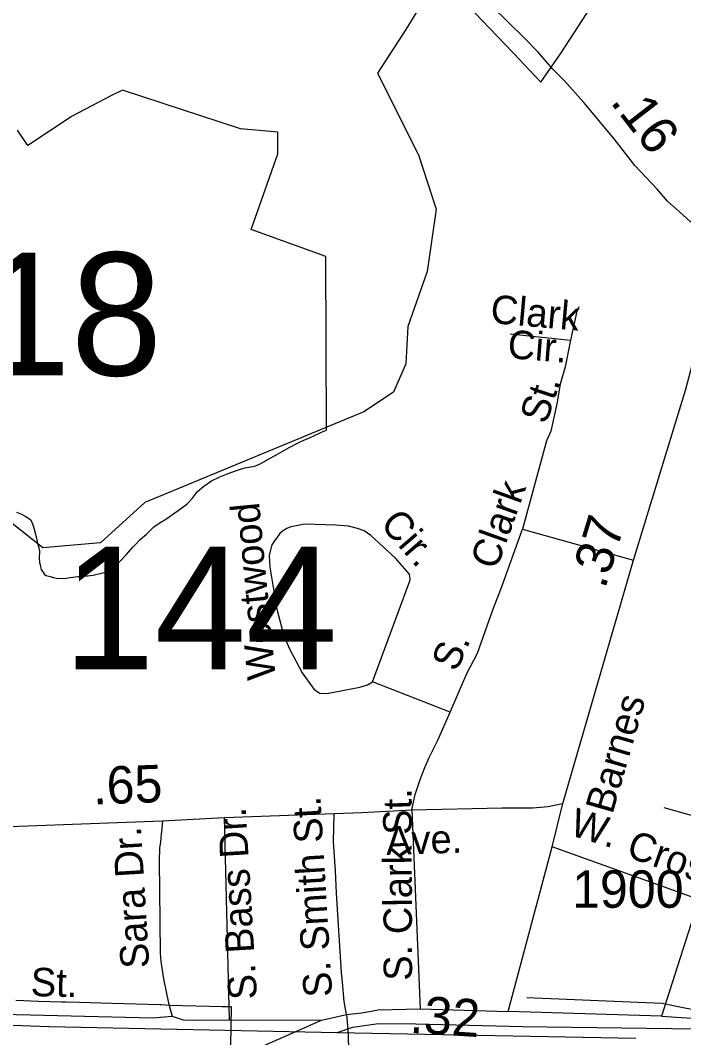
# Model space of a CAD drawing. Extents: x 2220236 to 2384410, y 720751 to 894131.
# Drawn here: x 2302594 to 2304806, y 808954 to 812348 of the extents above; entities that cross this region are included whole.
import ezdxf

# ---------------------------------------------------------------- set-up
doc = ezdxf.new("R2010")
doc.units = 0
doc.layers.add('Default', color=7, linetype='Continuous')

msp = doc.modelspace()

# ---------------------------------------------------------------- linework, layer by layer
at = {"layer": 'Default'}
for p, q in [((2304227.3, 811301.9), (2304428.6, 811280.9)), ((2304268.3, 810650.5), (2304639.3, 810546.7)), ((2304027, 810040.3), (2303768, 810141.3)), ((2303899.8, 809714), (2303927.9, 809049.5)), ((2304942.3, 809663.3), (2304741.1, 809721)), ((2303291.3, 809013.6), (2303274.4, 809688)), ((2304857.2, 809414.8), (2304367.6, 809590.8)), ((2304857.2, 809414.8), (2304732.7, 809025.6)), ((2304732.7, 809025.6), (2304220.6, 809041.1)), ((2304732.7, 809025.6), (2305337, 808982.6)), ((2303291.3, 809013.6), (2303598.2, 809012)), ((2303650.7, 808970.6), (2304646.4, 808951.4))]:
    msp.add_line(p, q, dxfattribs=at)
for points in [[(2304943.8, 811610.1), (2304896.2, 811635.3), (2304827.8, 811677), (2304792.2, 811709.7), (2304752.4, 811745.3), (2304718, 811784.9), (2304643.1, 811864), (2304574.3, 811953.3), (2304472.9, 812074.2), (2304408.1, 812147.3), (2304369.7, 812185), (2304321.2, 812242.4), (2304275, 812288.6), (2304165.6, 812396.7), (2304007.3, 812544.2), (2303954.8, 812594)], [(2304014, 812537.6), (2303879.2, 812317.7), (2303785.4, 812172.5), (2303921.4, 811899.1), (2303981.3, 811717.7), (2303950.3, 811509.7), (2303886.3, 811326.6), (2303879.4, 811201.6), (2303838.4, 811108), (2303739.3, 811041.6), (2303009.3, 810739.4), (2302861.3, 810605.3), (2302669.3, 810587.6), (2302409.3, 810793.6)], [(2304042.2, 812445.2), (2304134.8, 812347.8), (2304260.5, 812215.2), (2304273.5, 812201.6), (2304330.2, 812141.7), (2304395.5, 812236.1), (2304573.8, 812511.4)], [(2304042.2, 812445.2), (2304134.8, 812347.8), (2304260.5, 812215.2), (2304273.5, 812201.6), (2304330.2, 812141.7), (2304395.5, 812236.1), (2304573.8, 812511.4)], [(2302581.2, 810707.4), (2302597.5, 810700.6), (2302610.2, 810694.2), (2302628, 810683), (2302634.2, 810668.5), (2302637.8, 810658.5), (2302639.8, 810649.9), (2302644.5, 810634), (2302647.8, 810619.8), (2302651, 810603.2), (2302655.2, 810588.2), (2302656.8, 810581.6), (2302657.8, 810578), (2302658, 810572.2), (2302657.8, 810568.7), (2302657.2, 810562.6), (2302657, 810556), (2302656.8, 810548.8), (2302657.5, 810544.6), (2302658, 810538.4), (2302660, 810532.3), (2302661.5, 810524.2), (2302663.5, 810515.6), (2302667.8, 810508.6), (2302671, 810504.7), (2302674.5, 810499.2), (2302680, 810495.5), (2302693.8, 810492.6), (2302704.2, 810488.9), (2302714, 810487.1), (2302741, 810485.3), (2302760.2, 810488.9), (2302785.2, 810492.5), (2302790.5, 810492.9), (2302807.5, 810494), (2302837.2, 810497.1), (2302873, 810505.8), (2302891.2, 810512.9), (2302912, 810528.6), (2302927.2, 810543.9), (2302947, 810564.8), (2302969, 810590.2), (2302975.2, 810595.8), (2302993.8, 810615.7), (2303014.5, 810634.2), (2303038.8, 810658), (2303057.2, 810670.1), (2303065.8, 810675.8), (2303072, 810679.8), (2303090.5, 810691.6), (2303120.2, 810713.1), (2303149, 810734.2), (2303153.2, 810738.6), (2303168.2, 810754.2), (2303184.5, 810775.7), (2303206, 810794), (2303231, 810812.2), (2303259.5, 810824.6), (2303287.2, 810836.2), (2303318.5, 810846.8), (2303343.2, 810855.3), (2303376.2, 810861.1), (2303386.5, 810865.2), (2303396.5, 810869.2), (2303429.5, 810888.1), (2303452, 810900.7), (2303467.2, 810909.6), (2303490, 810922.8), (2303529.2, 810943.3), (2303568, 810959.9), (2303570.2, 810960.9), (2303598.8, 810974.6), (2303615, 810980.5), (2303612.5, 811560.8), (2303363.5, 811650.2), (2303453, 811902.8), (2303452.8, 811975.5), (2303328, 811986.4), (2302934.8, 812115.6), (2302898, 812097.2), (2302764.8, 812027.2), (2302764, 812026.7), (2302618.5, 811931.2), (2302584, 811982.1)], [(2302581.2, 810707.4), (2302597.5, 810700.6), (2302610.2, 810694.2), (2302628, 810683), (2302634.2, 810668.5), (2302637.8, 810658.5), (2302639.8, 810649.9), (2302644.5, 810634), (2302647.8, 810619.8), (2302651, 810603.2), (2302655.2, 810588.2), (2302656.8, 810581.6), (2302657.8, 810578), (2302658, 810572.2), (2302657.8, 810568.7), (2302657.2, 810562.6), (2302657, 810556), (2302656.8, 810548.8), (2302657.5, 810544.6), (2302658, 810538.4), (2302660, 810532.3), (2302661.5, 810524.2), (2302663.5, 810515.6), (2302667.8, 810508.6), (2302671, 810504.7), (2302674.5, 810499.2), (2302680, 810495.5), (2302693.8, 810492.6), (2302704.2, 810488.9), (2302714, 810487.1), (2302741, 810485.3), (2302760.2, 810488.9), (2302785.2, 810492.5), (2302790.5, 810492.9), (2302807.5, 810494), (2302837.2, 810497.1), (2302873, 810505.8), (2302891.2, 810512.9), (2302912, 810528.6), (2302927.2, 810543.9), (2302947, 810564.8), (2302969, 810590.2), (2302975.2, 810595.8), (2302993.8, 810615.7), (2303014.5, 810634.2), (2303038.8, 810658), (2303057.2, 810670.1), (2303065.8, 810675.8), (2303072, 810679.8), (2303090.5, 810691.6), (2303120.2, 810713.1), (2303149, 810734.2), (2303153.2, 810738.6), (2303168.2, 810754.2), (2303184.5, 810775.7), (2303206, 810794), (2303231, 810812.2), (2303259.5, 810824.6), (2303287.2, 810836.2), (2303318.5, 810846.8), (2303343.2, 810855.3), (2303376.2, 810861.1), (2303386.5, 810865.2), (2303396.5, 810869.2), (2303429.5, 810888.1), (2303452, 810900.7), (2303467.2, 810909.6), (2303490, 810922.8), (2303529.2, 810943.3), (2303568, 810959.9), (2303570.2, 810960.9), (2303598.8, 810974.6), (2303615, 810980.5), (2303612.5, 811560.8), (2303363.5, 811650.2), (2303453, 811902.8), (2303452.8, 811975.5), (2303328, 811986.4), (2302934.8, 812115.6), (2302898, 812097.2), (2302764.8, 812027.2), (2302764, 812026.7), (2302618.5, 811931.2), (2302584, 811982.1)], [(2304403.5, 809735.1), (2304639.3, 810546.7), (2304813, 811118.1), (2304943.8, 811610.1)], [(2304456.3, 811392.3), (2304450.5, 811378.2), (2304428.6, 811280.9)], [(2304428.6, 811280.9), (2304416.8, 811220.4), (2304411.1, 811192.3), (2304394, 811134.1), (2304383.1, 811068.4), (2304362.8, 810977.3), (2304349.1, 810945.3), (2304268.3, 810650.5)], [(2303768, 810141.3), (2303892.4, 810474.5), (2303894.3, 810482.6), (2303892.1, 810500.5), (2303845.5, 810554.1), (2303762.9, 810629.1), (2303740.6, 810644.8), (2303718.5, 810652.7), (2303688.6, 810660.3), (2303646.4, 810663.8), (2303542.5, 810666.7), (2303496.6, 810658.2), (2303482.6, 810652.1), (2303468.8, 810643.9), (2303458.9, 810635.9), (2303441.1, 810611.6), (2303433.2, 810597.6), (2303423.6, 810563.4), (2303426.1, 810523.5), (2303449.6, 810383.8), (2303472.6, 810294.1), (2303493.1, 810248.4), (2303533.9, 810170.8), (2303574.4, 810115.2), (2303592.5, 810103.6), (2303616.5, 810101.8), (2303726.3, 810122.8), (2303752.2, 810131.1), (2303768, 810141.3)], [(2304027, 810040.3), (2304083.5, 810168.8), (2304118.8, 810237.1), (2304169.3, 810381.6), (2304198.5, 810455.8), (2304268.3, 810650.5)], [(2303899.8, 809714), (2303911, 809764.7), (2303927.9, 809815.4), (2303943.4, 809854.8), (2303957.5, 809888.6), (2303986, 809945.8), (2304027, 810040.3)], [(2299762.4, 809551.8), (2300169.9, 809560.8), (2300702.5, 809585.2), (2301145, 809599.1), (2301443.3, 809608.4), (2301735.2, 809624.6), (2302347.9, 809650.6), (2303068.3, 809677.4), (2303274.4, 809688), (2303733.1, 809704.8), (2303899.8, 809714), (2304200.9, 809721), (2304302.2, 809721), (2304328.9, 809722.4), (2304352.8, 809725.3), (2304403.5, 809735.1)], [(2303511, 808973.4), (2303598.2, 809012), (2303682.1, 809030.9), (2303732.4, 809036.8), (2303787.2, 809046.7), (2303927.9, 809049.5), (2304220.6, 809041.1), (2304367.6, 809590.8), (2304403.5, 809735.1)], [(2303682.1, 809030.9), (2303673.5, 809074.7), (2303668.9, 809138.8), (2303664.6, 809170.6), (2303648.1, 809435.5), (2303644.9, 809510.7), (2303638.5, 809606.8), (2303640.6, 809701.4)], [(2303068.3, 809677.4), (2303065.5, 809650.6), (2303064.1, 809633.8), (2303061.3, 809607), (2303058.4, 809585.9), (2303057, 809543.7), (2303059, 809342.1), (2303060.2, 809234.1), (2303062.4, 809208.2), (2303071, 809150.4), (2303087.9, 809068.4), (2303099.9, 809024.9)], [(2304283.1, 809087.4), (2304735.1, 809068.3), (2304793.2, 809056.9), (2304895.4, 809036), (2305015.9, 808981.3)], [(2301903.3, 809053.7), (2302535.8, 809031.9), (2303035.9, 809019.9), (2303099.9, 809024.9)], [(2303295.5, 808926.8), (2303297.8, 809056), (2303283.2, 809056.4), (2303267.2, 809057), (2303092.2, 809060.8), (2303063.2, 809062.6), (2303060.2, 809062.6), (2303059, 809062.7), (2302900.2, 809067.2), (2302899, 809067.2), (2302791.8, 809070.4), (2302746, 809071.7), (2302732.8, 809072.1), (2302654, 809074.4), (2302579, 809077.3)], [(2303295.5, 808926.8), (2303297.8, 809056), (2303283.2, 809056.4), (2303267.2, 809057), (2303092.2, 809060.8), (2303063.2, 809062.6), (2303060.2, 809062.6), (2303059, 809062.7), (2302900.2, 809067.2), (2302899, 809067.2), (2302791.8, 809070.4), (2302746, 809071.7), (2302732.8, 809072.1), (2302654, 809074.4), (2302579, 809077.3)], [(2297485.2, 808295.4), (2298113, 808425.3), (2299547.1, 808722.5), (2300514.6, 808918.9), (2300696.2, 808954.7), (2300734.1, 808967.3), (2300795.9, 808977.8), (2300861.9, 808984.5), (2300935.6, 808997.3), (2301005.4, 809006.2), (2301137.4, 809017.6), (2301359.2, 809029.8), (2301569, 809020.2), (2302025, 809015), (2302689, 808990.3), (2303650.7, 808970.6)], [(2303099.9, 809024.9), (2303136.5, 809013.6), (2303178.7, 809012.2), (2303291.3, 809013.6)], [(2303682.1, 809030.9), (2303686.8, 808965), (2303689.9, 808853.1)], [(2303650.7, 808970.6), (2303702.4, 808989.1), (2303780.4, 809000.1), (2303868.3, 809000.9), (2304268.3, 808991.2), (2305013.9, 808981.3), (2305015.9, 808981.3)], [(2301317.7, 808791.6), (2302893.4, 808762.6), (2303009.2, 808757.7), (2303053.1, 808764.3), (2303089.1, 808766.6), (2303158.7, 808795.4), (2303214.8, 808826.9), (2303315.7, 808885.1), (2303343.5, 808899.4), (2303511, 808973.4)]]:
    msp.add_lwpolyline(points, dxfattribs=at)

# ---------------------------------------------------------------- texts
for s, height, rotation, p in [('.16', 125, 307.6113, (2304559, 812075.6)), ('Clark', 95, 354.9444, (2304159.4, 811338.8)), ('Cir.', 95, 355.5115, (2304216.8, 811221.3)), ('St.', 95, 71.8034, (2304348.1, 810997.5)), ('Clark', 95, 70.2771, (2304181.9, 810511.4)), ('Westwood', 95, 95.4313, (2303446.2, 810152.4)), ('Cir.', 95, 311.0049, (2303790.6, 810665.8)), ('.37', 125, 73.0915, (2304544, 810448.2)), ('S.', 95, 66.2658, (2304048.7, 810171.2)), ('Barnes', 95, 73.9325, (2304568.6, 809696.3)), ('.65', 125, 2.1266, (2302837.4, 809731.4)), ('S. Clark St.', 95, 90.1866, (2303900.8, 809143.6)), ('S. Smith St.', 95, 93.4247, (2303634.5, 809091.3)), ('S. Bass Dr.', 95, 93.4247, (2303383.7, 809083)), ('W.', 95, 342.9812, (2304421.8, 809630.9)), ('Sara Dr.', 95, 93.4247, (2303024.2, 809187.5)), ('Ave.', 95, 1.6865, (2303814.9, 809563.4)), ('Cross', 95, 340.57, (2304610.7, 809558.7)), ('St.', 95, 358.4783, (2302627.7, 809092.6)), ('.32', 125, 356.3426, (2303890.9, 808970.2))]:
    msp.add_text(s, height=height, rotation=rotation, dxfattribs=at).set_placement(p)
for s, height, p in [('118', 410.1, (2302152.3, 811163.3)), ('144', 410.1, (2302736.6, 810182.2)), ('1900', 125, (2304434.1, 809386.9))]:
    msp.add_text(s, height=height, dxfattribs=at).set_placement(p)

doc.saveas('drawing.dxf')
